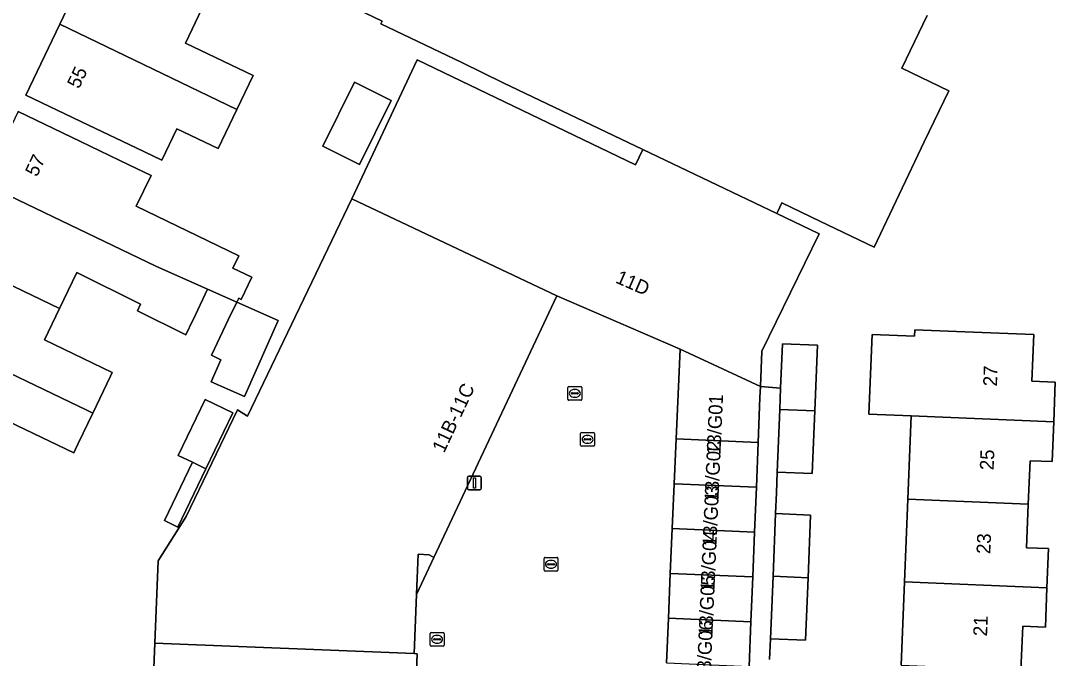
# Model space of a CAD drawing. Extents: x 161354 to 162026, y 386504 to 387460.
# Drawn here: x 161658.2 to 161732.9, y 386883.5 to 386929.5 of the extents above; entities that cross this region are included whole.
import ezdxf

# ---------------------------------------------------------------- set-up
doc = ezdxf.new("R2010")
doc.units = 0
for name, color, linetype in [('IMGEO_Brandkraan', 7, 'Continuous'), ('IMGEO_Erf', 7, 'Continuous'), ('IMGEO_Kolk', 7, 'Continuous'), ('IMGEO_Lichtmast', 7, 'Continuous'), ('IMGEO_Pand', 7, 'Continuous'), ('IMGEO_Pand_nummerreeks', 7, 'Continuous'), ('IMGEO_Rijbaan_lokaal_open', 7, 'Continuous'), ('IMGEO_Rioolput', 7, 'Continuous'), ('IMGEO_Voetpad_open', 7, 'Continuous')]:
    doc.layers.add(name, color=color, linetype=linetype)

msp = doc.modelspace()

# ---------------------------------------------------------------- linework, layer by layer
at = {"layer": 'IMGEO_Brandkraan'}
for p, q in [((161687.77, 386884.41), (161687.77, 386885.262)), ((161687.845, 386885.336), (161688.697, 386885.336)), ((161688.771, 386885.262), (161688.771, 386884.41)), ((161688.029, 386884.83), (161688.029, 386884.842)), ((161688.467, 386884.793), (161688.069, 386884.793)), ((161688.072, 386884.879), (161688.47, 386884.879)), ((161688.281, 386884.556), (161688.256, 386884.556)), ((161688.258, 386885.116), (161688.283, 386885.116)), ((161688.513, 386884.842), (161688.513, 386884.83)), ((161688.697, 386884.336), (161687.845, 386884.336))]:
    msp.add_line(p, q, dxfattribs=at)
for points in [[(161687.77, 386884.41), (161687.77, 386885.262)], [(161687.845, 386885.336), (161688.697, 386885.336)], [(161688.771, 386885.262), (161688.771, 386884.41)], [(161688.697, 386884.336), (161687.845, 386884.336)]]:
    msp.add_lwpolyline(points, dxfattribs=at)
for centre, radius, start, end in [((161687.847, 386885.26), 0.0765, 91.55205, 178.44795), ((161687.847, 386885.26), 0.0765, 91.55205, 178.44795), ((161688.695, 386885.26), 0.0765, 1.55205, 88.44795), ((161688.695, 386885.26), 0.0765, 1.55205, 88.44795), ((161688.069, 386884.839), 0.0403, 85.87752, 175.75265), ((161688.066, 386884.829), 0.0366, 178.93798, 274.71019), ((161688.47, 386884.836), 0.043, 264.86636, 352.45326), ((161688.474, 386884.841), 0.0386, 1.73085, 96.63898), ((161687.847, 386884.412), 0.0765, 181.55205, 268.44795), ((161687.847, 386884.412), 0.0765, 181.55205, 268.44795), ((161688.695, 386884.412), 0.0765, 271.55205, 358.44795), ((161688.695, 386884.412), 0.0765, 271.55205, 358.44795)]:
    msp.add_arc(centre, radius, start, end, dxfattribs=at)
for centre, major_axis, ratio, start_param, end_param in [((161688.257, 386884.836), (-0.387, 0.002), 0.722429, 4.712389, 7.853982), ((161688.282, 386884.836), (-0.39, 0.002), 0.717154, 1.570796, 4.712389)]:
    msp.add_ellipse(centre, major_axis=major_axis, ratio=ratio, start_param=start_param, end_param=end_param, dxfattribs=at)
at = {"layer": 'IMGEO_Erf'}
for points in [[(161671.281, 386930.334), (161670.1, 386927.862), (161674.988, 386925.528), (161673.82, 386923.079), (161672.459, 386920.256), (161669.471, 386921.683), (161668.39, 386919.419), (161666.541, 386920.302), (161663.1, 386921.945), (161660.843, 386923.022), (161658.585, 386924.1), (161661.029, 386929.227), (161663.369, 386934.137)], [(161668.136, 386890.495), (161670.161, 386893.693), (161673.861, 386901.387), (161674.573, 386900.936), (161682.11, 386916.624), (161686.837, 386926.662), (161702.599, 386919.068), (161703.127, 386920.175), (161693.042, 386924.991), (161690.047, 386926.467), (161684.217, 386929.252), (161684.314, 386929.455), (161681.251, 386930.918)], [(161723.645, 386929.845), (161721.83, 386926.045), (161725.215, 386924.43), (161723.446, 386920.727), (161719.825, 386913.145), (161715.897, 386915.021), (161713.165, 386916.325), (161712.872, 386915.706), (161712.8, 386915.555), (161715.869, 386914.1), (161711.708, 386905.636), (161711.616, 386903.089), (161713.072, 386902.968), (161713.201, 386906.157), (161715.729, 386906.055), (161715.538, 386901.323), (161715.356, 386896.803), (161712.828, 386896.906), (161712.767, 386895.407), (161712.706, 386893.908), (161715.234, 386893.805), (161715.052, 386889.284), (161714.87, 386884.763), (161712.341, 386884.866), (161712.28, 386883.367)], [(161658.024, 386922.92), (161662.531, 386920.754), (161666.003, 386919.086), (161667.619, 386918.309), (161666.552, 386916.092), (161673.959, 386912.504), (161673.53, 386911.613), (161674.884, 386910.962), (161674.115, 386909.362), (161673.944, 386909.444), (161673.808, 386909.162), (161671.703, 386910.095), (161670.821, 386908.26), (161670.387, 386907.356), (161670.364, 386907.309), (161670.128, 386906.819), (161666.627, 386908.543), (161666.867, 386909.031), (161662.248, 386911.305), (161661.001, 386908.709), (161659.915, 386906.45), (161664.817, 386904.094), (161664.69, 386903.828), (161663.411, 386901.166), (161662.359, 386898.977), (161662.155, 386898.553), (161662.034, 386898.303), (161656.777, 386900.829)], [(161721.767, 386882.965), (161722.011, 386888.972), (161722.255, 386894.945), (161722.499, 386900.952), (161719.437, 386901.078), (161719.672, 386906.837), (161722.734, 386906.712), (161722.753, 386907.177), (161726.365, 386907.03), (161731.36, 386906.827), (161731.224, 386903.471), (161732.907, 386903.402), (161732.79, 386900.53), (161732.673, 386897.661), (161731.083, 386897.726), (161730.956, 386894.588), (161730.828, 386891.448), (161732.42, 386891.383), (161732.305, 386888.55), (161732.189, 386885.715), (161730.554, 386885.782), (161730.424, 386882.61)], [(161645.532, 386854.261), (161666.63, 386853.581), (161667.195, 386867.421), (161660.032, 386867.712), (161659.668, 386867.727), (161660.081, 386877.808), (161660.441, 386877.793), (161667.606, 386877.502), (161667.894, 386884.566), (161668.136, 386890.495)]]:
    msp.add_lwpolyline(points, dxfattribs=at)
for points in [[(161682.317, 386925.038), (161684.955, 386923.724), (161682.657, 386919.109), (161680.018, 386920.423)], [(161673.808, 386909.162), (161676.796, 386907.837), (161674.365, 386902.355), (161671.953, 386903.424), (161672.655, 386905.006), (161671.973, 386905.342), (161672.194, 386905.801), (161673.195, 386907.885)], [(161671.52, 386902.147), (161673.522, 386901.184), (161671.578, 386897.143), (161669.556, 386892.938), (161668.59, 386893.403), (161670.613, 386897.609), (161669.578, 386898.109)]]:
    msp.add_lwpolyline(points, close=True, dxfattribs=at)
at = {"layer": 'IMGEO_Kolk'}
for p, q in [((161698.635, 386898.84), (161698.635, 386899.692)), ((161698.71, 386899.766), (161699.562, 386899.766)), ((161699.123, 386899.546), (161699.148, 386899.546)), ((161699.636, 386899.692), (161699.636, 386898.84)), ((161699.562, 386898.766), (161698.71, 386898.766)), ((161698.894, 386899.26), (161698.894, 386899.272)), ((161699.332, 386899.223), (161698.934, 386899.223)), ((161698.937, 386899.309), (161699.335, 386899.309)), ((161699.146, 386898.986), (161699.121, 386898.986)), ((161699.378, 386899.272), (161699.378, 386899.26)), ((161695.993, 386889.824), (161695.993, 386890.676)), ((161696.068, 386890.75), (161696.92, 386890.75)), ((161696.481, 386890.53), (161696.506, 386890.53)), ((161696.994, 386890.676), (161696.994, 386889.824)), ((161696.92, 386889.75), (161696.068, 386889.75)), ((161696.252, 386890.244), (161696.252, 386890.256)), ((161696.69, 386890.207), (161696.292, 386890.207)), ((161696.295, 386890.293), (161696.693, 386890.293)), ((161696.504, 386889.97), (161696.479, 386889.97)), ((161696.736, 386890.256), (161696.736, 386890.244))]:
    msp.add_line(p, q, dxfattribs=at)
for points in [[(161698.635, 386898.84), (161698.635, 386899.692)], [(161698.71, 386899.766), (161699.562, 386899.766)], [(161699.636, 386899.692), (161699.636, 386898.84)], [(161699.562, 386898.766), (161698.71, 386898.766)], [(161695.993, 386889.824), (161695.993, 386890.676)], [(161696.068, 386890.75), (161696.92, 386890.75)], [(161696.994, 386890.676), (161696.994, 386889.824)], [(161696.92, 386889.75), (161696.068, 386889.75)]]:
    msp.add_lwpolyline(points, dxfattribs=at)
for centre, radius, start, end in [((161698.712, 386899.69), 0.0765, 91.55205, 178.44795), ((161698.712, 386899.69), 0.0765, 91.55205, 178.44795), ((161699.56, 386899.69), 0.0765, 1.55205, 88.44795), ((161699.56, 386899.69), 0.0765, 1.55205, 88.44795), ((161698.712, 386898.842), 0.0765, 181.55205, 268.44795), ((161698.712, 386898.842), 0.0765, 181.55205, 268.44795), ((161698.934, 386899.269), 0.0403, 85.87752, 175.75265), ((161698.931, 386899.259), 0.0366, 178.93798, 274.71019), ((161699.335, 386899.266), 0.043, 264.86636, 352.45326), ((161699.339, 386899.271), 0.0386, 1.73085, 96.63898), ((161699.56, 386898.842), 0.0765, 271.55205, 358.44795), ((161699.56, 386898.842), 0.0765, 271.55205, 358.44795), ((161696.07, 386890.674), 0.0765, 91.55205, 178.44795), ((161696.07, 386890.674), 0.0765, 91.55205, 178.44795), ((161696.918, 386890.674), 0.0765, 1.55205, 88.44795), ((161696.918, 386890.674), 0.0765, 1.55205, 88.44795), ((161696.07, 386889.826), 0.0765, 181.55205, 268.44795), ((161696.07, 386889.826), 0.0765, 181.55205, 268.44795), ((161696.292, 386890.253), 0.0403, 85.87752, 175.75265), ((161696.289, 386890.243), 0.0366, 178.93798, 274.71019), ((161696.693, 386890.25), 0.043, 264.86636, 352.45326), ((161696.697, 386890.255), 0.0386, 1.73085, 96.63898), ((161696.918, 386889.826), 0.0765, 271.55205, 358.44795), ((161696.918, 386889.826), 0.0765, 271.55205, 358.44795)]:
    msp.add_arc(centre, radius, start, end, dxfattribs=at)
for centre, major_axis, ratio, start_param, end_param in [((161699.122, 386899.266), (-0.387, 0.002), 0.722429, 4.712389, 7.853982), ((161699.147, 386899.266), (-0.39, 0.002), 0.717154, 1.570796, 4.712389), ((161696.48, 386890.25), (-0.387, 0.002), 0.722429, 4.712389, 7.853982), ((161696.505, 386890.25), (-0.39, 0.002), 0.717154, 1.570796, 4.712389)]:
    msp.add_ellipse(centre, major_axis=major_axis, ratio=ratio, start_param=start_param, end_param=end_param, dxfattribs=at)
at = {"layer": 'IMGEO_Lichtmast'}
for p, q in [((161690.469, 386895.711), (161690.469, 386896.511)), ((161690.469, 386896.511), (161690.469, 386895.711)), ((161690.569, 386896.611), (161691.359, 386896.611)), ((161691.359, 386896.611), (161690.569, 386896.611)), ((161691.459, 386896.511), (161691.459, 386895.711)), ((161691.459, 386895.711), (161691.459, 386896.511)), ((161691.359, 386895.611), (161690.569, 386895.611)), ((161690.569, 386895.611), (161691.359, 386895.611))]:
    msp.add_line(p, q, dxfattribs=at)
msp.add_lwpolyline([(161690.889, 386896.486), (161691.039, 386896.486), (161691.039, 386895.736), (161690.889, 386895.736), (161690.889, 386896.486)], dxfattribs=at)
for centre, start, end in [((161690.569, 386896.511), 90, 180), ((161690.569, 386896.511), 90, 180), ((161691.359, 386896.511), 0, 90), ((161691.359, 386896.511), 360, 90), ((161690.569, 386895.711), 180, 270), ((161690.569, 386895.711), 180, 270), ((161691.359, 386895.711), 270, 0), ((161691.359, 386895.711), 270, 0)]:
    msp.add_arc(centre, 0.1, start, end, dxfattribs=at)
at = {"layer": 'IMGEO_Pand'}
for points in [[(161671.281, 386930.334), (161663.369, 386934.137), (161661.029, 386929.227), (161673.82, 386923.079), (161674.988, 386925.528), (161670.1, 386927.862)], [(161661.029, 386929.227), (161658.585, 386924.1), (161660.843, 386923.022), (161663.1, 386921.945), (161666.541, 386920.302), (161668.39, 386919.419), (161669.471, 386921.683), (161672.459, 386920.256), (161673.82, 386923.079)], [(161711.708, 386905.636), (161715.869, 386914.1), (161712.8, 386915.555), (161703.127, 386920.175), (161702.599, 386919.068), (161686.837, 386926.662), (161682.11, 386916.624), (161696.917, 386909.634), (161705.811, 386905.766), (161711.616, 386903.089)], [(161682.317, 386925.038), (161680.018, 386920.423), (161682.657, 386919.109), (161684.955, 386923.724)], [(161666.552, 386916.092), (161667.619, 386918.309), (161666.003, 386919.086), (161662.531, 386920.754), (161658.024, 386922.92), (161655.529, 386917.729), (161667.953, 386911.758), (161671.703, 386910.095), (161673.808, 386909.162), (161673.944, 386909.444), (161674.115, 386909.362), (161674.884, 386910.962), (161673.53, 386911.613), (161673.959, 386912.504)], [(161667.953, 386911.758), (161655.529, 386917.729), (161653.035, 386912.538), (161661.001, 386908.709), (161662.248, 386911.305), (161666.867, 386909.031), (161666.627, 386908.543), (161670.128, 386906.819), (161670.364, 386907.309), (161670.387, 386907.356), (161670.821, 386908.26), (161671.703, 386910.095)], [(161674.573, 386900.936), (161673.861, 386901.387), (161670.161, 386893.693), (161668.136, 386890.495), (161667.894, 386884.566), (161686.611, 386883.804), (161686.785, 386888.069), (161686.903, 386890.968), (161687.708, 386890.936), (161688.034, 386890.729), (161696.917, 386909.634), (161682.11, 386916.624)], [(161659.915, 386906.45), (161661.001, 386908.709), (161653.035, 386912.538), (161650.539, 386907.346), (161662.985, 386901.364), (161663.411, 386901.166), (161664.69, 386903.828), (161664.817, 386904.094)], [(161673.808, 386909.162), (161673.195, 386907.885), (161672.194, 386905.801), (161671.973, 386905.342), (161672.655, 386905.006), (161671.953, 386903.424), (161674.365, 386902.355), (161676.796, 386907.837)], [(161663.411, 386901.166), (161662.985, 386901.364), (161650.539, 386907.346), (161647.979, 386902.018), (161651.206, 386900.467), (161650.232, 386896.992), (161649.036, 386897.29), (161648.99, 386897.033), (161650.398, 386896.683), (161656.691, 386895.63), (161657.069, 386897.835), (161655.663, 386898.511), (161656.777, 386900.829), (161662.034, 386898.303), (161662.155, 386898.553), (161662.359, 386898.977)], [(161731.36, 386906.827), (161726.365, 386907.03), (161722.753, 386907.177), (161722.734, 386906.712), (161719.672, 386906.837), (161719.437, 386901.078), (161722.499, 386900.952), (161732.79, 386900.53), (161732.907, 386903.402), (161731.224, 386903.471)], [(161715.729, 386906.055), (161713.201, 386906.157), (161713.072, 386902.968), (161713.01, 386901.427), (161715.538, 386901.323)], [(161711.616, 386903.089), (161705.811, 386905.766), (161705.671, 386902.532), (161705.531, 386899.297), (161711.452, 386899.041), (161711.583, 386902.276)], [(161673.522, 386901.184), (161671.52, 386902.147), (161669.578, 386898.109), (161670.613, 386897.609), (161671.578, 386897.143)], [(161715.538, 386901.323), (161713.01, 386901.427), (161712.828, 386896.906), (161715.356, 386896.803)], [(161730.956, 386894.588), (161731.083, 386897.726), (161732.673, 386897.661), (161732.79, 386900.53), (161722.499, 386900.952), (161722.255, 386894.945)], [(161705.391, 386896.063), (161711.322, 386895.806), (161711.452, 386899.041), (161705.531, 386899.297)], [(161671.578, 386897.143), (161670.613, 386897.609), (161668.59, 386893.403), (161669.556, 386892.938)], [(161705.25, 386892.829), (161711.191, 386892.572), (161711.322, 386895.806), (161705.391, 386896.063)], [(161722.255, 386894.945), (161722.011, 386888.972), (161732.305, 386888.55), (161732.42, 386891.383), (161730.828, 386891.448), (161730.956, 386894.588)], [(161715.234, 386893.805), (161712.706, 386893.908), (161712.524, 386889.387), (161715.052, 386889.284)], [(161705.11, 386889.595), (161711.06, 386889.337), (161711.191, 386892.572), (161705.25, 386892.829)], [(161704.97, 386886.36), (161710.93, 386886.102), (161711.06, 386889.337), (161705.11, 386889.595)], [(161715.052, 386889.284), (161712.524, 386889.387), (161712.341, 386884.866), (161714.87, 386884.763)], [(161730.424, 386882.61), (161730.554, 386885.782), (161732.189, 386885.715), (161732.305, 386888.55), (161722.011, 386888.972), (161721.767, 386882.965)], [(161704.83, 386883.126), (161710.799, 386882.868), (161710.93, 386886.102), (161704.97, 386886.36)], [(161686.837, 386883.781), (161686.611, 386883.804), (161667.894, 386884.566), (161667.606, 386877.502), (161667.195, 386867.421), (161666.63, 386853.581), (161678.078, 386853.099), (161683.073, 386852.888), (161683.184, 386855.338), (161685.674, 386855.268)]]:
    msp.add_lwpolyline(points, close=True, dxfattribs=at)
msp.add_lwpolyline([(161681.251, 386930.918), (161684.314, 386929.455), (161684.217, 386929.252), (161690.047, 386926.467), (161693.042, 386924.991), (161703.127, 386920.175), (161712.8, 386915.555), (161712.872, 386915.706), (161713.165, 386916.325), (161715.897, 386915.021), (161719.825, 386913.145), (161723.446, 386920.727), (161725.215, 386924.43), (161721.83, 386926.045), (161723.645, 386929.845)], dxfattribs=at)
at = {"layer": 'IMGEO_Rijbaan_lokaal_open'}
msp.add_lwpolyline([(161704.83, 386883.126), (161704.97, 386886.36), (161705.11, 386889.595), (161705.25, 386892.829), (161705.391, 386896.063), (161705.531, 386899.297), (161705.671, 386902.532), (161705.811, 386905.766), (161696.917, 386909.634), (161688.034, 386890.729), (161686.785, 386888.069), (161686.611, 386883.804), (161686.837, 386883.781), (161685.674, 386855.268)], dxfattribs=at)
at = {"layer": 'IMGEO_Rioolput'}
for p, q in [((161697.713, 386902.157), (161697.713, 386903.009)), ((161697.788, 386903.083), (161698.64, 386903.083)), ((161697.972, 386902.577), (161697.972, 386902.589)), ((161698.41, 386902.54), (161698.012, 386902.54)), ((161698.015, 386902.626), (161698.413, 386902.626)), ((161698.201, 386902.863), (161698.226, 386902.863)), ((161698.456, 386902.589), (161698.456, 386902.577)), ((161698.714, 386903.009), (161698.714, 386902.157)), ((161698.64, 386902.083), (161697.788, 386902.083)), ((161698.224, 386902.303), (161698.199, 386902.303))]:
    msp.add_line(p, q, dxfattribs=at)
for points in [[(161697.713, 386902.157), (161697.713, 386903.009)], [(161697.788, 386903.083), (161698.64, 386903.083)], [(161698.714, 386903.009), (161698.714, 386902.157)], [(161698.64, 386902.083), (161697.788, 386902.083)]]:
    msp.add_lwpolyline(points, dxfattribs=at)
for centre, radius, start, end in [((161697.79, 386903.007), 0.0765, 91.55205, 178.44795), ((161697.79, 386903.007), 0.0765, 91.55205, 178.44795), ((161698.012, 386902.586), 0.0403, 85.87752, 175.75265), ((161698.009, 386902.576), 0.0366, 178.93798, 274.71019), ((161698.413, 386902.583), 0.043, 264.86636, 352.45326), ((161698.417, 386902.588), 0.0386, 1.73085, 96.63898), ((161698.638, 386903.007), 0.0765, 1.55205, 88.44795), ((161698.638, 386903.007), 0.0765, 1.55205, 88.44795), ((161697.79, 386902.159), 0.0765, 181.55205, 268.44795), ((161697.79, 386902.159), 0.0765, 181.55205, 268.44795), ((161698.638, 386902.159), 0.0765, 271.55205, 358.44795), ((161698.638, 386902.159), 0.0765, 271.55205, 358.44795)]:
    msp.add_arc(centre, radius, start, end, dxfattribs=at)
for centre, major_axis, ratio, start_param, end_param in [((161698.2, 386902.583), (-0.387, 0.002), 0.722429, 4.712389, 7.853982), ((161698.225, 386902.583), (-0.39, 0.002), 0.717154, 1.570796, 4.712389)]:
    msp.add_ellipse(centre, major_axis=major_axis, ratio=ratio, start_param=start_param, end_param=end_param, dxfattribs=at)
at = {"layer": 'IMGEO_Voetpad_open'}
msp.add_lwpolyline([(161712.28, 386883.367), (161712.341, 386884.866), (161712.524, 386889.387), (161712.706, 386893.908), (161712.767, 386895.407), (161712.828, 386896.906), (161713.01, 386901.427), (161713.072, 386902.968), (161711.616, 386903.089), (161711.583, 386902.276), (161711.452, 386899.041), (161711.322, 386895.806), (161711.191, 386892.572), (161711.06, 386889.337), (161710.93, 386886.102), (161710.799, 386882.868)], dxfattribs=at)
msp.add_lwpolyline([(161688.034, 386890.729), (161687.708, 386890.936), (161686.903, 386890.968), (161686.785, 386888.069)], close=True, dxfattribs=at)

# ---------------------------------------------------------------- texts
at = {"layer": 'IMGEO_Pand_nummerreeks'}
for s, rotation, p in [('55', 64.50932, (161662.412, 386924.507)), ('57', 64.3317, (161659.375, 386918.158)), ('11D', 336.28287, (161701.084, 386910.599)), ('27', 87.73703, (161728.69, 386903.076)), ('11B-11C', 64.83231, (161688.773, 386898.226)), ('13/G01', 87.44954, (161708.729, 386898.124)), ('13/G02', 87.44954, (161708.579, 386894.769)), ('25', 87.73789, (161728.451, 386897.026)), ('13/G03', 87.44954, (161708.435, 386891.535)), ('13/G04', 87.44954, (161708.291, 386888.296)), ('23', 87.73789, (161728.212, 386890.976)), ('13/G05', 87.44954, (161708.147, 386885.056)), ('13/G06', 87.44954, (161708.002, 386881.817)), ('21', 87.73789, (161727.978, 386885.038))]:
    msp.add_text(s, height=1, rotation=rotation, dxfattribs=at).set_placement(p)

doc.saveas('drawing.dxf')
